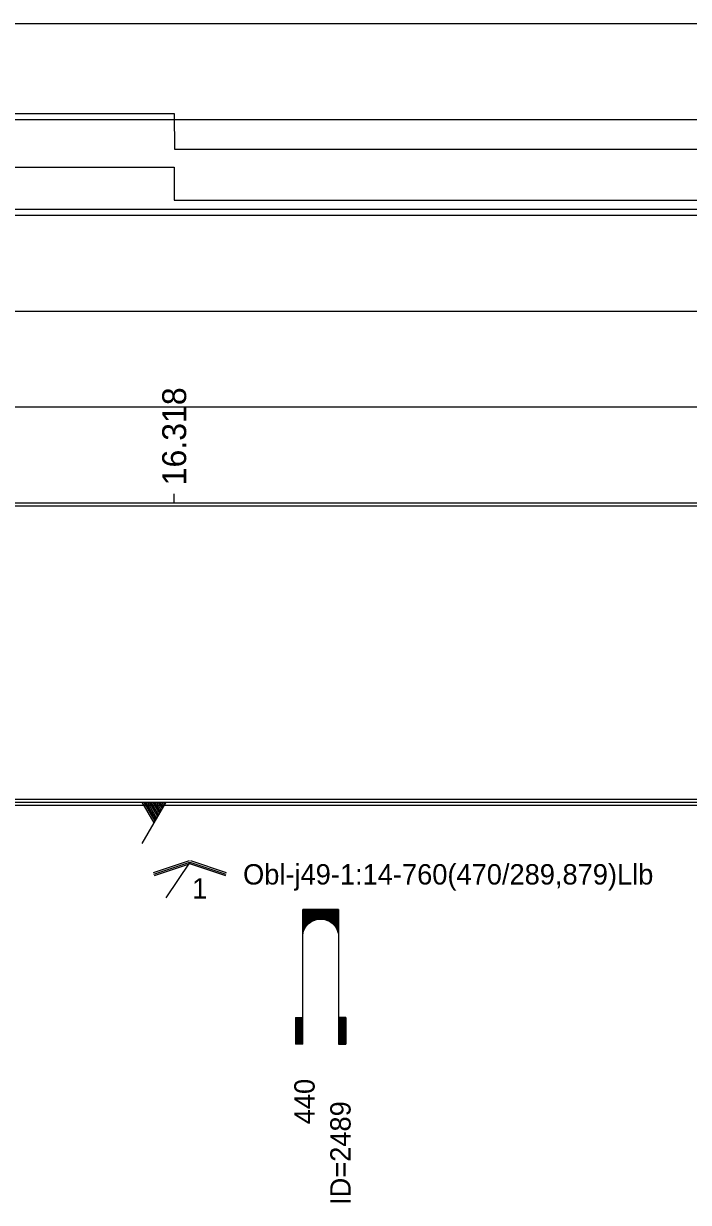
# Model space of a CAD drawing. Extents: x 2 to 10148, y 0 to 380.
# Drawn here: x 1917.8 to 1973.3, y 91.6 to 190 of the extents above; entities that cross this region are included whole.
import ezdxf

# ---------------------------------------------------------------- set-up
doc = ezdxf.new("R2010")
doc.units = 0
for name, color, linetype in [('CARA_S_OBJEKTY', 7, 'Continuous'), ('OBJEKTY_TEXT', 7, 'Continuous'), ('OBJEKTY_TVAR', 7, 'Continuous'), ('RYCHL_A', 7, 'Continuous'), ('RYCHL_B', 7, 'Continuous'), ('RYCHL_C', 7, 'Continuous'), ('RYCHL_RASTR', 7, 'Continuous'), ('STANIC_ZMEN_V', 7, 'Continuous')]:
    doc.layers.add(name, color=color, linetype=linetype)

msp = doc.modelspace()

# ---------------------------------------------------------------- linework, layer by layer
at = {"layer": 'CARA_S_OBJEKTY'}
for p, q in [((1850.83, 125.25), (2170.827, 125.25)), ((1850.83, 125), (2170.827, 125)), ((1850.83, 124.75), (2170.827, 124.75))]:
    msp.add_line(p, q, dxfattribs=at)
at = {"layer": 'OBJEKTY_TVAR'}
for p, q in [((1927.678, 125), (1928.678, 123.268)), ((1929.678, 125), (1927.678, 121.536)), ((1927.828, 125), (1928.753, 123.398)), ((1927.978, 125), (1928.828, 123.528)), ((1928.128, 125), (1928.903, 123.658)), ((1928.278, 125), (1928.978, 123.788)), ((1928.428, 125), (1929.053, 123.918)), ((1928.578, 125), (1929.128, 124.047)), ((1928.728, 125), (1929.203, 124.177)), ((1928.878, 125), (1929.278, 124.307)), ((1929.028, 125), (1929.353, 124.437)), ((1929.178, 125), (1929.428, 124.567)), ((1929.328, 125), (1929.503, 124.697)), ((1929.478, 125), (1929.578, 124.827)), ((1928.639, 119.119), (1931.639, 120.119)), ((1931.718, 120.119), (1934.718, 119.119)), ((1928.678, 119), (1931.678, 120)), ((1928.718, 118.881), (1931.718, 119.881)), ((1931.678, 120), (1929.678, 117)), ((1931.639, 119.881), (1934.639, 118.881)), ((1931.678, 120), (1934.678, 119)), ((1941.094, 104.78), (1941.094, 116.03)), ((1944.094, 116.03), (1941.094, 116.03)), ((1941.094, 115.95), (1944.094, 115.95)), ((1941.094, 115.88), (1944.094, 115.88)), ((1941.094, 115.8), (1944.094, 115.8)), ((1941.094, 115.73), (1944.094, 115.73)), ((1941.094, 115.65), (1944.094, 115.65)), ((1941.094, 115.58), (1944.094, 115.58)), ((1941.094, 115.5), (1944.094, 115.5)), ((1941.094, 115.43), (1944.094, 115.43)), ((1941.094, 115.35), (1944.094, 115.35)), ((1941.094, 115.28), (1944.094, 115.28)), ((1941.094, 115.2), (1942.254, 115.2)), ((1942.014, 115.13), (1942.254, 115.2)), ((1942.254, 115.2), (1942.464, 115.24)), ((1942.464, 115.24), (1942.714, 115.24)), ((1942.714, 115.24), (1942.854, 115.22)), ((1942.854, 115.22), (1942.934, 115.2)), ((1942.934, 115.2), (1944.094, 115.2)), ((1942.934, 115.2), (1943.174, 115.13)), ((1944.094, 116.03), (1944.094, 104.78)), ((1941.094, 115.13), (1942.014, 115.13)), ((1941.094, 115.05), (1941.864, 115.05)), ((1941.094, 114.98), (1941.744, 114.98)), ((1941.094, 114.9), (1941.644, 114.9)), ((1941.094, 114.83), (1941.554, 114.83)), ((1941.094, 114.75), (1941.484, 114.75)), ((1941.094, 114.68), (1941.424, 114.68)), ((1941.094, 114.6), (1941.364, 114.6)), ((1941.094, 114.53), (1941.314, 114.53)), ((1941.094, 114.45), (1941.274, 114.45)), ((1941.094, 114.38), (1941.234, 114.38)), ((1941.094, 114.3), (1941.204, 114.3)), ((1941.094, 114.23), (1941.174, 114.23)), ((1941.124, 114.06), (1941.174, 114.24)), ((1941.174, 114.24), (1941.244, 114.39)), ((1941.244, 114.39), (1941.314, 114.53)), ((1941.314, 114.53), (1941.424, 114.68)), ((1941.424, 114.68), (1941.554, 114.83)), ((1941.554, 114.83), (1941.634, 114.9)), ((1941.634, 114.9), (1941.734, 114.97)), ((1941.734, 114.97), (1941.864, 115.05)), ((1941.864, 115.05), (1942.014, 115.13)), ((1943.174, 115.13), (1944.094, 115.13)), ((1943.174, 115.13), (1943.324, 115.05)), ((1943.324, 115.05), (1944.094, 115.05)), ((1943.324, 115.05), (1943.444, 114.98)), ((1943.444, 114.98), (1944.094, 114.98)), ((1943.444, 114.98), (1943.544, 114.9)), ((1943.544, 114.9), (1944.094, 114.9)), ((1943.544, 114.9), (1943.634, 114.83)), ((1943.634, 114.83), (1944.094, 114.83)), ((1943.634, 114.83), (1943.704, 114.75)), ((1943.704, 114.75), (1944.094, 114.75)), ((1943.704, 114.75), (1943.764, 114.68)), ((1943.764, 114.68), (1944.084, 114.68)), ((1943.764, 114.68), (1943.824, 114.6)), ((1943.824, 114.6), (1944.094, 114.6)), ((1943.824, 114.6), (1943.914, 114.45)), ((1943.874, 114.53), (1944.094, 114.53)), ((1943.914, 114.45), (1944.094, 114.45)), ((1943.914, 114.45), (1943.984, 114.3)), ((1943.954, 114.38), (1944.094, 114.38)), ((1943.984, 114.3), (1944.094, 114.3)), ((1943.984, 114.3), (1944.034, 114.15)), ((1944.014, 114.23), (1944.094, 114.23)), ((1941.094, 114.15), (1941.154, 114.15)), ((1941.094, 114.08), (1941.134, 114.08)), ((1941.094, 114), (1941.114, 114)), ((1941.094, 113.93), (1941.104, 113.93)), ((1941.094, 113.75), (1941.104, 113.89)), ((1941.104, 113.89), (1941.124, 114.06)), ((1944.034, 114.15), (1944.094, 114.15)), ((1944.034, 114.15), (1944.074, 114)), ((1944.054, 114.08), (1944.094, 114.08)), ((1944.074, 114), (1944.094, 114)), ((1944.074, 114), (1944.094, 113.75)), ((1944.084, 113.93), (1944.094, 113.93)), ((1940.494, 107.03), (1941.094, 107.03)), ((1940.494, 107.03), (1940.494, 104.78)), ((1940.564, 107.03), (1940.564, 104.78)), ((1940.644, 107.03), (1940.644, 104.78)), ((1940.714, 107.03), (1940.714, 104.78)), ((1940.794, 107.03), (1940.794, 104.78)), ((1940.864, 107.03), (1940.864, 104.78)), ((1940.944, 107.03), (1940.944, 104.78)), ((1941.014, 107.03), (1941.014, 104.78)), ((1944.694, 107.03), (1944.094, 107.03)), ((1944.174, 107.03), (1944.174, 104.78)), ((1944.244, 107.03), (1944.244, 104.78)), ((1944.324, 107.03), (1944.324, 104.78)), ((1944.394, 107.03), (1944.394, 104.78)), ((1944.474, 107.03), (1944.474, 104.78)), ((1944.544, 107.03), (1944.544, 104.78)), ((1944.624, 107.03), (1944.624, 104.78)), ((1944.694, 107.03), (1944.694, 104.78)), ((1941.094, 104.78), (1940.494, 104.78)), ((1944.094, 104.78), (1944.694, 104.78))]:
    msp.add_line(p, q, dxfattribs=at)
at = {"layer": 'RYCHL_A'}
msp.add_line((1850.83, 174.5), (2170.827, 174.5), dxfattribs=at)
at = {"layer": 'RYCHL_B'}
for p, q in [((1872.82, 178.025), (1930.368, 178)), ((1930.368, 178), (1930.368, 175.25)), ((1930.368, 175.25), (1985.165, 175.247))]:
    msp.add_line(p, q, dxfattribs=at)
at = {"layer": 'RYCHL_C'}
for p, q in [((1872.568, 182.499), (1930.366, 182.5)), ((1930.366, 182.5), (1930.38, 179.507)), ((1930.38, 179.507), (2170.08, 179.5))]:
    msp.add_line(p, q, dxfattribs=at)
at = {"layer": 'RYCHL_RASTR'}
for p, q in [((1850.83, 190), (2173.152, 190)), ((1850.83, 182), (2173.084, 182)), ((1850.83, 174), (2173.024, 174)), ((1850.83, 166), (2172.83, 166)), ((1850.83, 158), (2172.773, 158)), ((1850.83, 150), (2170.827, 150)), ((1850.83, 149.75), (2170.827, 149.75))]:
    msp.add_line(p, q, dxfattribs=at)
at = {"layer": 'STANIC_ZMEN_V'}
msp.add_line((1930.368, 150), (1930.368, 150.75), dxfattribs=at)

# ---------------------------------------------------------------- texts
at = {"layer": 'OBJEKTY_TEXT'}
for s, p in [('Obl-j49-1:14-760(470/289,879)Llb', (1936.116, 118.123)), ('1', (1931.868, 116.95))]:
    msp.add_text(s, height=1.7, dxfattribs=at).set_placement(p)
for s, p in [('440', (1942.094, 98.105)), ('ID=2489', (1945.094, 91.371))]:
    msp.add_text(s, height=1.7, rotation=90, dxfattribs=at).set_placement(p)
at = {"layer": 'STANIC_ZMEN_V'}
msp.add_text('16.318', height=2, rotation=90, dxfattribs=at).set_placement((1931.368, 151.45))

doc.saveas('drawing.dxf')
